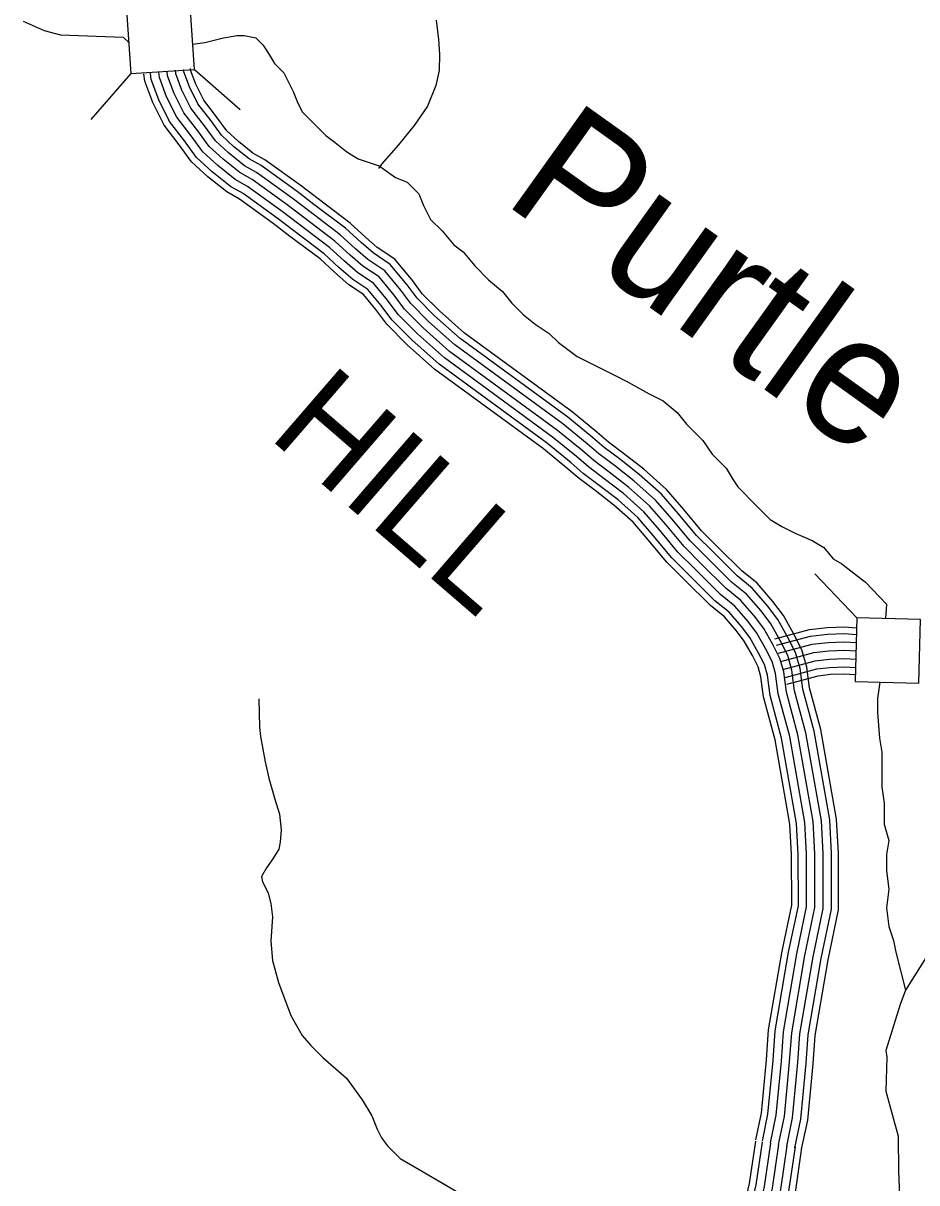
# Model space of a CAD drawing. Extents: x 1788175 to 1969470, y 584502 to 738744.
# Drawn here: x 1952878 to 1956211, y 613467 to 617794 of the extents above; entities that cross this region are included whole.
import ezdxf

# ---------------------------------------------------------------- set-up
doc = ezdxf.new("R2010")
doc.units = 0
for name, color, linetype in [('DESIGN - DRAINAGE - Bridges and Cross Drains Size Text', 7, 'Continuous'), ('DESIGN - ROW - Right-of-Way and Easement Labels', 7, 'Continuous'), ('DESIGN - TRANSPORTATION - Text', 7, 'Continuous'), ('SURVEY - CONTOURS - Index with Text', 7, 'Continuous'), ('SURVEY - DRAINAGE - Storm Sewer', 7, 'Continuous'), ('SURVEY - TRANSPORTATION - Roads', 7, 'Continuous')]:
    doc.layers.add(name, color=color, linetype=linetype)

msp = doc.modelspace()

# ---------------------------------------------------------------- linework, layer by layer
at = {"layer": 'DESIGN - TRANSPORTATION - Text'}
for points in [[(1952878.5, 617802.4), (1952956.6, 617767.6), (1953017.4, 617750.3), (1953251.7, 617741.6), (1953272, 617722.7)], [(1954419.3, 617806), (1954427.5, 617733.9), (1954431.6, 617677.8), (1954429.8, 617617.7), (1954417.9, 617561.5), (1954386.1, 617485.3), (1954336.3, 617413), (1954278.4, 617340.7), (1954214.6, 617268.3), (1954203.3, 617251.6)], [(1953510.6, 617715.6), (1953555.5, 617722.1), (1953625, 617739.4), (1953677.1, 617748.1), (1953703.1, 617748.1), (1953746.5, 617739.4), (1953772.6, 617713.4), (1953789.9, 617687.3), (1953816, 617643.9), (1953850.7, 617609.2), (1953868, 617574.5), (1953885.4, 617539.8), (1953902.8, 617496.4), (1953920.1, 617461.7), (1953954.8, 617426.9), (1953980.9, 617400.9), (1954006.9, 617374.9), (1954041.6, 617348.8), (1954085, 617314.1), (1954128.4, 617288.1), (1954206.6, 617262), (1954267.3, 617218.6), (1954310.7, 617201.3), (1954354.1, 617157.8), (1954371.5, 617114.4), (1954397.5, 617062.4), (1954440.9, 617019), (1954484.3, 616966.9), (1954519.1, 616940.8), (1954562.5, 616888.8), (1954614.5, 616836.7), (1954666.6, 616793.3), (1954701.4, 616749.9), (1954744.8, 616706.5), (1954788.2, 616671.8), (1954840.2, 616637), (1954875, 616602.3), (1954944.4, 616550.2), (1955013.8, 616515.5), (1955083.3, 616480.8), (1955135.4, 616454.7), (1955213.5, 616411.3), (1955265.6, 616385.3), (1955317.7, 616341.9), (1955352.4, 616298.5), (1955413.1, 616237.7), (1955447.9, 616185.7), (1955499.9, 616133.6), (1955526, 616090.2), (1955543.3, 616064.1), (1955612.8, 615994.7), (1955664.9, 615942.6), (1955708.3, 615916.6), (1955760.4, 615890.5), (1955821.1, 615864.5), (1955864.5, 615838.4), (1955899.2, 615795), (1955931.8, 615776.6), (1955988.2, 615733.2), (1956018.6, 615709.3), (1956098.9, 615626.9), (1956094.9, 615572.7)], [(1956073.2, 615335.6), (1956064.2, 615274.2), (1956064.2, 615222.1), (1956072.8, 615126.7), (1956081.5, 615074.6), (1956081.5, 615005.1), (1956081.5, 614944.4), (1956090.2, 614883.6), (1956090.2, 614805.5), (1956107.6, 614744.7), (1956098.9, 614692.6), (1956098.9, 614631.9), (1956107.6, 614562.4), (1956098.9, 614493), (1956107.6, 614423.5), (1956124.9, 614371.5), (1956133.6, 614328.1), (1956169.3, 614186.7)], [(1953757.7, 615273.1), (1953760, 615166.9), (1953764.1, 615132.9), (1953780.4, 615038.7), (1953794.6, 614976.7), (1953816.8, 614898.6), (1953835, 614842.5), (1953841.1, 614784.4), (1953837.3, 614738.3), (1953831.3, 614712.3), (1953809.4, 614676.1), (1953785.5, 614642), (1953767.6, 614609.9), (1953771.6, 614589.9), (1953781.7, 614569.8), (1953791.8, 614547.8), (1953801.9, 614509.8), (1953808, 614459.7), (1953802.3, 614369.5), (1953808.5, 614297.4), (1953830.7, 614215.3), (1953877.1, 614091.3), (1953919.3, 614017.2), (1953951.5, 613979.3), (1953995.6, 613935.3), (1954083.9, 613857.5), (1954142.2, 613777.5), (1954178.4, 613717.5), (1954198.5, 613667.5), (1954214.6, 613635.5), (1954236.7, 613605.5), (1954284.9, 613557.5), (1954341, 613525.7), (1954567.6, 613392.1)], [(1957105.8, 615290.8), (1957105.8, 615248.2), (1957088.4, 615161.4), (1957062.4, 615091.9), (1957019, 615013.8), (1956975.6, 614970.4), (1956897.5, 614944.4), (1956836.7, 614918.3), (1956741.2, 614892.3), (1956619.7, 614857.6), (1956558.9, 614822.8), (1956463.5, 614744.7), (1956359.3, 614614.5), (1956307.2, 614466.9), (1956263.8, 614336.7), (1956169.3, 614186.7)], [(1956169.3, 614186.7), (1956148.9, 614132.6), (1956096.3, 613961.5)], [(1956096.3, 613961.5), (1956099.4, 613936.1), (1956095.8, 613809.8), (1956142.3, 613641.7), (1956142.6, 613509.4), (1956146.9, 613421.3)]]:
    msp.add_lwpolyline(points, dxfattribs=at)
at = {"layer": 'SURVEY - CONTOURS - Index with Text'}
for points in [[(1955611.1, 613627.9), (1955631.8, 613727.4), (1955650.7, 613926.1), (1955658.7, 614037.5), (1955708.9, 614332), (1955744.9, 614503.2), (1955744.4, 614692.3), (1955738.4, 614805), (1955683, 615120.5), (1955640.1, 615280.4), (1955630, 615355.9), (1955619.8, 615392), (1955598.3, 615434.6), (1955567.8, 615488.1), (1955538.8, 615527.2), (1955493.8, 615578.9), (1955442, 615620.9), (1955346.6, 615715.9), (1955279.5, 615782.6), (1955209, 615867.1), (1955153, 615932.2), (1955081.2, 615996.3), (1955011.8, 616050), (1954951.9, 616095.2), (1954906.5, 616134.3), (1954818.8, 616206), (1954414.1, 616502.4), (1954310.9, 616594.6), (1954234.2, 616670.8), (1954193.6, 616726.2), (1954147.1, 616782.3), (1954092.9, 616818.3), (1954039.5, 616864.8), (1953985.6, 616914.6), (1953872.3, 617000.1), (1953810.9, 617047.3), (1953685.6, 617137.4), (1953637.5, 617164.5), (1953567.5, 617220.7), (1953506.8, 617276.4), (1953460.2, 617340.4), (1953403.7, 617414), (1953361.5, 617497.8), (1953332, 617578.4), (1953328.9, 617605.7)], [(1955635.3, 613622.8), (1955656.3, 613723.7), (1955675.4, 613924), (1955683.2, 614034.6), (1955733.2, 614327.4), (1955769.6, 614500.6), (1955769.1, 614692.9), (1955763, 614807.8), (1955707.2, 615125.9), (1955664.4, 615285.2), (1955654.2, 615360.9), (1955642.9, 615401), (1955620.1, 615446.3), (1955588.6, 615501.7), (1955558.1, 615542.7), (1955511, 615596.8), (1955458.6, 615639.3), (1955364, 615733.4), (1955297.7, 615799.3), (1955227.9, 615883.1), (1955170.6, 615949.6), (1955097, 616015.3), (1955026.8, 616069.6), (1954967.4, 616114.5), (1954922.3, 616153.2), (1954833.9, 616225.5), (1954429.7, 616521.6), (1954327.9, 616612.6), (1954253, 616687), (1954213.1, 616741.4), (1954163.8, 616800.9), (1954107.9, 616838), (1954056, 616883.2), (1954001.4, 616933.6), (1953887.3, 617019.7), (1953825.7, 617067.2), (1953698.9, 617158.3), (1953651.4, 617185), (1953583.6, 617239.4), (1953525.4, 617292.9), (1953480, 617355.2), (1953424.7, 617427.2), (1953384.2, 617507.7), (1953356.2, 617584.1), (1953353.5, 617608.4)], [(1955665.6, 613616.5), (1955687, 613719.1), (1955706.3, 613921.5), (1955714, 614030.8), (1955763.6, 614321.6), (1955800.6, 614497.5), (1955800.1, 614693.8), (1955793.9, 614811.4), (1955737.5, 615132.6), (1955694.9, 615291.3), (1955684.7, 615367.3), (1955671.9, 615412.3), (1955647.5, 615461), (1955614.6, 615518.7), (1955582.3, 615562.2), (1955532.6, 615619.2), (1955479.3, 615662.4), (1955385.9, 615755.4), (1955320.6, 615820.3), (1955251.6, 615903.2), (1955192.8, 615971.4), (1955116.9, 616039.2), (1955045.7, 616094.3), (1954986.9, 616138.6), (1954942.3, 616177), (1954852.9, 616250), (1954449.2, 616545.7), (1954349.1, 616635.1), (1954276.6, 616707.3), (1954237.5, 616760.5), (1954184.8, 616824.2), (1954126.7, 616862.7), (1954076.7, 616906.2), (1954021.3, 616957.4), (1953906.1, 617044.4), (1953844.2, 617092), (1953715.6, 617184.5), (1953668.8, 617210.8), (1953603.8, 617262.9), (1953548.6, 617313.7), (1953504.8, 617373.8), (1953451, 617443.8), (1953412.7, 617520), (1953386.6, 617591.3), (1953384.3, 617611.9)], [(1955696, 613610.2), (1955717.7, 613714.4), (1955737.1, 613918.9), (1955744.9, 614027.1), (1955794.1, 614315.8), (1955831.6, 614494.3), (1955831.1, 614694.7), (1955824.7, 614814.9), (1955767.8, 615139.3), (1955725.3, 615297.5), (1955715.1, 615373.6), (1955701, 615423.6), (1955674.8, 615475.6), (1955640.6, 615535.6), (1955606.4, 615581.6), (1955554.2, 615641.6), (1955500.1, 615685.5), (1955407.7, 615777.3), (1955343.5, 615841.3), (1955275.2, 615923.2), (1955215, 615993.1), (1955136.7, 616063), (1955064.5, 616118.9), (1955006.3, 616162.8), (1954962.2, 616200.7), (1954871.9, 616274.6), (1954468.7, 616569.8), (1954370.4, 616657.7), (1954300.1, 616727.6), (1954262, 616779.6), (1954205.7, 616847.5), (1954145.6, 616887.4), (1954097.4, 616929.3), (1954041.2, 616981.2), (1953924.9, 617069), (1953862.7, 617116.9), (1953732.3, 617210.7), (1953686.2, 617236.6), (1953624, 617286.5), (1953571.8, 617334.4), (1953529.7, 617392.4), (1953477.4, 617460.3), (1953441.2, 617532.3), (1953417, 617598.4), (1953415.1, 617615.3)], [(1955696, 613610.2), (1955717.7, 613714.4), (1955737.1, 613918.9), (1955744.9, 614027.1), (1955794.1, 614315.8), (1955831.6, 614494.3), (1955831.1, 614694.7), (1955824.7, 614814.9), (1955767.8, 615139.3), (1955725.3, 615297.5), (1955715.1, 615373.6), (1955701, 615423.6), (1955674.8, 615475.6), (1955640.6, 615535.6), (1955606.4, 615581.6), (1955554.2, 615641.6), (1955500.1, 615685.5), (1955407.7, 615777.3), (1955343.5, 615841.3), (1955275.2, 615923.2), (1955215, 615993.1), (1955136.7, 616063), (1955064.5, 616118.9), (1955006.3, 616162.8), (1954962.2, 616200.7), (1954871.9, 616274.6), (1954468.7, 616569.8), (1954370.4, 616657.7), (1954300.1, 616727.6), (1954262, 616779.6), (1954205.7, 616847.5), (1954145.6, 616887.4), (1954097.4, 616929.3), (1954041.2, 616981.2), (1953924.9, 617069), (1953862.7, 617116.9), (1953732.3, 617210.7), (1953686.2, 617236.6), (1953624, 617286.5), (1953571.8, 617334.4), (1953529.7, 617392.4), (1953477.4, 617460.3), (1953441.2, 617532.3), (1953417, 617598.4), (1953415.1, 617615.3)], [(1955726.3, 613603.8), (1955748.4, 613709.8), (1955768, 613916.3), (1955775.7, 614023.4), (1955824.6, 614310), (1955862.6, 614491.1), (1955862.1, 614695.5), (1955855.6, 614818.4), (1955798.1, 615146), (1955755.8, 615303.6), (1955745.5, 615379.9), (1955730, 615434.9), (1955702.1, 615490.3), (1955666.6, 615552.6), (1955630.6, 615601.1), (1955575.8, 615663.9), (1955520.8, 615708.5), (1955429.6, 615799.3), (1955366.4, 615862.2), (1955298.9, 615943.2), (1955237.1, 616014.9), (1955156.5, 616086.9), (1955083.3, 616143.5), (1955025.8, 616186.9), (1954982.1, 616224.5), (1954890.9, 616299.1), (1954488.3, 616593.9), (1954391.7, 616680.2), (1954323.7, 616747.9), (1954286.4, 616798.6), (1954226.7, 616870.8), (1954164.4, 616912.1), (1954118.1, 616952.4), (1954061.1, 617005.1), (1953943.7, 617093.7), (1953881.2, 617141.8), (1953749, 617236.9), (1953703.6, 617262.4), (1953644.2, 617310), (1953595.1, 617355.1), (1953554.5, 617410.9), (1953503.8, 617476.9), (1953469.7, 617544.7), (1953447.4, 617605.5), (1953445.9, 617618.7)], [(1955756.7, 613597.5), (1955779.1, 613705.1), (1955798.9, 613913.7), (1955806.5, 614019.7), (1955855, 614304.2), (1955893.7, 614487.9), (1955893.1, 614696.4), (1955886.5, 614821.9), (1955828.4, 615152.7), (1955786.2, 615309.7), (1955776, 615386.2), (1955759, 615446.2), (1955729.4, 615504.9), (1955692.6, 615569.6), (1955654.8, 615620.5), (1955597.4, 615686.3), (1955541.5, 615731.6), (1955451.5, 615821.3), (1955389.3, 615883.2), (1955322.5, 615963.3), (1955259.3, 616036.7), (1955176.4, 616110.7), (1955102.1, 616168.2), (1955045.2, 616211.1), (1955002, 616248.2), (1954909.9, 616323.6), (1954507.8, 616618.1), (1954413, 616702.8), (1954347.3, 616768.2), (1954310.9, 616817.7), (1954247.6, 616894.1), (1954183.2, 616936.8), (1954138.8, 616975.5), (1954081, 617028.9), (1953962.5, 617118.3), (1953899.7, 617166.7), (1953765.7, 617263), (1953721, 617288.1), (1953664.4, 617333.5), (1953618.3, 617375.9), (1953579.3, 617429.5), (1953530.2, 617493.5), (1953498.2, 617557), (1953477.8, 617612.7), (1953476.7, 617622.1)], [(1955781.8, 613592.3), (1955804.6, 613701.3), (1955824.6, 613911.6), (1955832, 614016.6), (1955880.3, 614299.4), (1955919.4, 614485.3), (1955918.8, 614697.1), (1955912.1, 614824.8), (1955853.5, 615158.3), (1955811.5, 615314.7), (1955801.2, 615391.4), (1955783.1, 615455.5), (1955752.1, 615517.1), (1955714.2, 615583.7), (1955674.8, 615636.7), (1955615.4, 615704.9), (1955558.8, 615750.8), (1955469.6, 615839.5), (1955408.3, 615900.6), (1955342.1, 615979.9), (1955277.7, 616054.7), (1955192.8, 616130.5), (1955117.7, 616188.6), (1955061.4, 616231.1), (1955018.5, 616267.9), (1954925.6, 616343.9), (1954524, 616638.1), (1954430.6, 616721.5), (1954366.8, 616785), (1954331.2, 616833.5), (1954265, 616913.4), (1954198.8, 616957.3), (1954156, 616994.6), (1954097.5, 617048.6), (1953978.1, 617138.8), (1953915.1, 617187.3), (1953779.6, 617284.8), (1953735.5, 617309.5), (1953681.2, 617353.1), (1953637.6, 617393.1), (1953599.9, 617444.9), (1953552, 617507.2), (1953521.8, 617567.3), (1953503, 617618.6), (1953502.3, 617625)], [(1955609.2, 613622.8), (1955586.1, 613464.2), (1955511.2, 613148.5), (1955410.2, 612555.9), (1955252.6, 611578.6), (1955241.4, 611503.1), (1955244.5, 611446.7), (1955261.1, 611386.6), (1955300.6, 611357.1), (1955335.4, 611330.2), (1955486.9, 611304.2), (1955522.3, 611301.3)], [(1955634.6, 613619.1), (1955611.4, 613459.4), (1955536.4, 613143.3), (1955435.6, 612551.7), (1955278.1, 611574.7), (1955267.3, 611501.9), (1955270.1, 611450.9), (1955283.5, 611402), (1955316.2, 611377.6), (1955346.1, 611354.5), (1955490.1, 611329.8), (1955525.2, 611326.9)], [(1955665.3, 613614.6), (1955641.9, 613453.6), (1955566.8, 613137.1), (1955466.2, 612546.6), (1955308.7, 611569.9), (1955298.4, 611500.5), (1955300.8, 611455.9), (1955310.6, 611420.4), (1955335, 611402.3), (1955358.9, 611383.7), (1955494, 611360.6), (1955528.6, 611357.7)], [(1955696, 613610.2), (1955672.4, 613447.8), (1955597.2, 613131), (1955496.8, 612541.5), (1955339.3, 611565.2), (1955329.5, 611499), (1955331.6, 611461), (1955337.7, 611438.9), (1955353.7, 611427), (1955371.8, 611413), (1955497.9, 611391.4), (1955532.1, 611388.5)], [(1955696, 613610.2), (1955672.4, 613447.8), (1955597.2, 613131), (1955496.8, 612541.5), (1955339.3, 611565.2), (1955329.5, 611499), (1955331.6, 611461), (1955337.7, 611438.9), (1955353.7, 611427), (1955371.8, 611413), (1955497.9, 611391.4), (1955532.1, 611388.5)], [(1955726.6, 613605.7), (1955702.9, 613442), (1955627.6, 613124.8), (1955527.3, 612536.4), (1955370, 611560.4), (1955360.6, 611497.6), (1955362.4, 611466), (1955364.7, 611457.4), (1955372.5, 611451.6), (1955384.6, 611442.2), (1955501.8, 611422.1), (1955535.6, 611419.4)], [(1955757.3, 613601.3), (1955733.4, 613436.2), (1955658, 613118.6), (1955557.9, 612531.4), (1955400.6, 611555.7), (1955391.8, 611496.1), (1955392.9, 611475), (1955397.5, 611471.5), (1955505.7, 611452.9), (1955539.1, 611450.2)], [(1955781.8, 613597.7), (1955757.7, 613431.5), (1955682.2, 613113.6), (1955582.3, 612527.3), (1955425, 611551.9), (1955416.6, 611495), (1955416.7, 611493.3), (1955508.9, 611477.5), (1955541.9, 611474.7)]]:
    msp.add_lwpolyline(points, dxfattribs=at)
at = {"layer": 'SURVEY - DRAINAGE - Storm Sewer'}
for p, q in [((1953279.8, 617606.3), (1953130.2, 617435.4)), ((1953516.9, 617622.1), (1953687.8, 617472.5)), ((1955987.6, 615575.4), (1955831.1, 615740))]:
    msp.add_line(p, q, dxfattribs=at)
for points in [[(1953516.9, 617622.1), (1953501.1, 617859.2), (1953264, 617843.4), (1953279.8, 617606.3)], [(1955981.7, 615337.9), (1956219.2, 615331.9), (1956225.1, 615569.5), (1955987.6, 615575.4)]]:
    msp.add_lwpolyline(points, close=True, dxfattribs=at)
at = {"layer": 'SURVEY - TRANSPORTATION - Roads'}
for points in [[(1955681.5, 615496.8), (1955810.9, 615531.5), (1955876.6, 615538.8), (1955942.1, 615541.3), (1955986.7, 615538.5)], [(1955687.9, 615473), (1955815.5, 615507.2), (1955878.4, 615514.1), (1955941.8, 615516.5), (1955986.1, 615513.8)], [(1955695.9, 615443), (1955821.2, 615476.6), (1955880.7, 615483.2), (1955941.4, 615485.5), (1955985.3, 615482.8)], [(1955703.9, 615413.1), (1955827, 615446.1), (1955883, 615452.3), (1955941.1, 615454.4), (1955984.5, 615451.8)], [(1955703.9, 615413.1), (1955827, 615446.1), (1955883, 615452.3), (1955941.1, 615454.4), (1955984.5, 615451.8)], [(1955712, 615383.1), (1955832.7, 615415.5), (1955885.3, 615421.3), (1955940.7, 615423.4), (1955983.7, 615420.8)], [(1955720, 615353.2), (1955838.5, 615385), (1955887.6, 615390.4), (1955940.3, 615392.4), (1955983, 615389.8)], [(1955726.6, 615328.4), (1955843.3, 615359.6), (1955889.5, 615364.7), (1955940, 615366.6), (1955982.3, 615364)]]:
    msp.add_lwpolyline(points, dxfattribs=at)

# ---------------------------------------------------------------- texts
at = {"layer": 'DESIGN - DRAINAGE - Bridges and Cross Drains Size Text'}
msp.add_text('Purtle', height=475, rotation=324.4377, dxfattribs=at).set_placement((1954660.7, 617129.7))
at = {"layer": 'DESIGN - ROW - Right-of-Way and Easement Labels'}
msp.add_text('HILL', height=370, rotation=319.1738, dxfattribs=at).set_placement((1953787.1, 616252.2))

doc.saveas('drawing.dxf')
